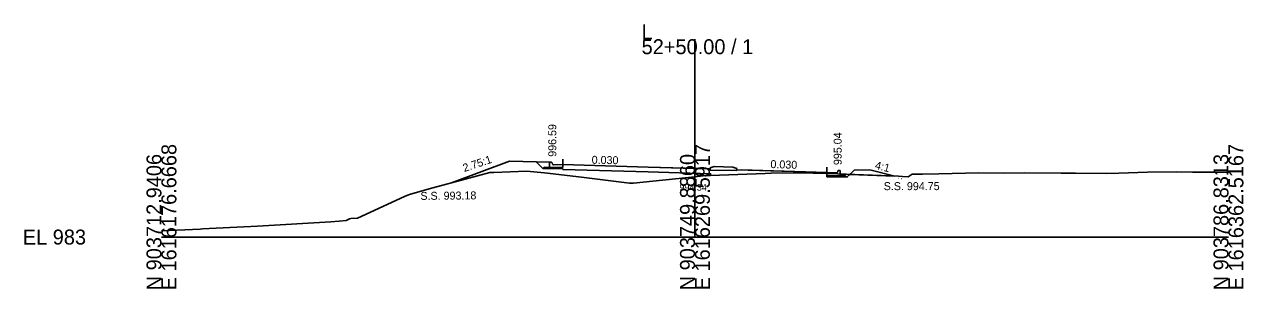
# Model space of a CAD drawing. Extents: x 1009 to 7438, y -1586 to 7964.
# Drawn here: x 5009.2 to 5237.7, y 414 to 463.7 of the extents above; entities that cross this region are included whole.
import ezdxf

# ---------------------------------------------------------------- set-up
doc = ezdxf.new("R2010")
doc.units = 0
for name, color, linetype in [('Exist Cross Section Cell', 7, 'Continuous'), ('Exist XS Center Line Elevation Label', 7, 'Continuous'), ('Exist XS Ground Line', 7, 'Continuous'), ('Prop XS Dump Level', 7, 'Continuous'), ('Prop XS Earthwork Shape', 7, 'Continuous'), ('Prop XS EOT Tick Mark', 7, 'Continuous'), ('Prop XS Finish Grade', 7, 'Continuous'), ('Prop XS Finish Grade CurbGutter', 7, 'Continuous'), ('Prop XS Finish Grade Earthwork', 7, 'Continuous'), ('Prop XS Finish Grade Pavement', 7, 'Continuous'), ('Prop XS Hydro Elevations', 7, 'Continuous'), ('Prop XS Pvmt Edge Slope', 7, 'Continuous'), ('Prop XS SE Text', 7, 'Continuous'), ('Prop XS Side Slope Text', 7, 'Continuous'), ('Prop XS SS Elevation Text', 7, 'Continuous'), ('Prop XS Subgrade CurbGutter', 7, 'Continuous'), ('Prop XS Subgrade Earthwork', 7, 'Continuous')]:
    doc.layers.add(name, color=color, linetype=linetype)

msp = doc.modelspace()

# ---------------------------------------------------------------- linework, layer by layer
at = {"layer": 'Exist Cross Section Cell'}
for p, q in [((5134.89, 423.73), (5134.89, 460.88)), ((5034.89, 423.73), (5134.89, 423.73)), ((5134.89, 423.73), (5234.89, 423.73))]:
    msp.add_line(p, q, dxfattribs=at)
at = {"layer": 'Exist XS Ground Line'}
for p, q in [((5085.74, 432.95), (5091.81, 434.59)), ((5091.81, 434.59), (5096.45, 435.84)), ((5096.45, 435.84), (5097.2, 435.86)), ((5097.2, 435.86), (5103.29, 436.11)), ((5103.29, 436.11), (5106.69, 435.77)), ((5106.69, 435.77), (5113.65, 434.96)), ((5113.65, 434.96), (5122.65, 433.86)), ((5123.4, 433.86), (5134.89, 435.06)), ((5134.89, 435.06), (5136.4, 435.22)), ((5136.4, 435.22), (5136.94, 435.26)), ((5136.94, 435.26), (5137.83, 435.32)), ((5137.83, 435.32), (5148.07, 435.66)), ((5148.07, 435.66), (5149.16, 435.7)), ((5149.16, 435.7), (5153.92, 435.77)), ((5153.92, 435.77), (5154.44, 435.78)), ((5154.44, 435.78), (5159.6, 435.66)), ((5159.6, 435.66), (5160.23, 435.64)), ((5160.23, 435.64), (5161.63, 435.59)), ((5161.63, 435.59), (5173.07, 435.16)), ((5173.07, 435.16), (5173.77, 435.12)), ((5173.77, 435.12), (5174.86, 435.07)), ((5174.86, 435.07), (5175.6, 435.53)), ((5175.6, 435.53), (5177.55, 435.57)), ((5177.55, 435.57), (5180.61, 435.62)), ((5180.61, 435.62), (5188.09, 435.76)), ((5188.09, 435.76), (5192.79, 435.75)), ((5192.79, 435.75), (5196.62, 435.76)), ((5196.62, 435.76), (5203.56, 435.73)), ((5203.56, 435.73), (5204.32, 435.73)), ((5204.32, 435.73), (5206.24, 435.73)), ((5206.24, 435.73), (5212.02, 435.66)), ((5212.02, 435.66), (5214.32, 435.75)), ((5214.32, 435.75), (5219.72, 435.92)), ((5219.72, 435.92), (5225.08, 435.95)), ((5225.08, 435.95), (5228.13, 435.94)), ((5228.13, 435.94), (5228.44, 435.94)), ((5228.44, 435.94), (5229.01, 435.93)), ((5229.01, 435.93), (5234.89, 435.93)), ((5081.58, 431.76), (5085.74, 432.95)), ((5122.65, 433.86), (5123.4, 433.86)), ((5071.64, 427.26), (5080.46, 431.36)), ((5080.46, 431.36), (5080.89, 431.56)), ((5080.89, 431.56), (5081.58, 431.76)), ((5034.89, 424.89), (5042.13, 425.22)), ((5042.13, 425.22), (5042.61, 425.25)), ((5042.61, 425.25), (5043.83, 425.31)), ((5043.83, 425.31), (5050.31, 425.67)), ((5050.31, 425.67), (5052.89, 425.78)), ((5052.89, 425.78), (5066.65, 426.61)), ((5066.65, 426.61), (5068.2, 426.71)), ((5068.2, 426.71), (5069.5, 426.84)), ((5069.5, 426.84), (5070.11, 427.16)), ((5070.11, 427.16), (5070.42, 427.19)), ((5070.42, 427.19), (5071.64, 427.26))]:
    msp.add_line(p, q, dxfattribs=at)
at = {"layer": 'Prop XS Dump Level'}
for p, q in [((5110.15, 437.35), (5126.14, 436.87)), ((5110.15, 437.35), (5126.14, 436.87)), ((5126.14, 436.87), (5134.89, 436.61)), ((5126.14, 436.87), (5134.89, 436.61)), ((5143.64, 436.35), (5159.64, 435.87)), ((5143.64, 436.35), (5159.64, 435.87))]:
    msp.add_line(p, q, dxfattribs=at)
at = {"layer": 'Prop XS Earthwork Shape'}
for points in [[(5110.15, 436.44), (5110.15, 436.52), (5106.4, 436.6), (5105.13, 437.87), (5100.15, 437.97), (5089.27, 433.9), (5091.81, 434.59), (5096.45, 435.84), (5097.2, 435.86), (5103.29, 436.11), (5106.69, 435.77), (5113.65, 434.96), (5122.65, 433.86), (5123.4, 433.86), (5134.89, 435.06), (5136.4, 435.22), (5136.94, 435.26), (5137.83, 435.32), (5137.83, 435.61), (5126.14, 435.96)], [(5161.63, 435.59), (5162.14, 435.57), (5162.14, 435.24), (5159.64, 435.29), (5159.64, 435.66), (5160.23, 435.64)], [(5163.14, 435.22), (5163.39, 434.96), (5159.64, 435.04), (5159.64, 435.29), (5162.14, 435.24)], [(5163.14, 435.22), (5163.39, 434.96), (5163.92, 435.5), (5162.14, 435.57), (5162.14, 435.24)], [(5164.73, 436.3), (5167.64, 436.37), (5172.37, 435.18), (5163.92, 435.5)]]:
    msp.add_lwpolyline(points, close=True, dxfattribs=at)
at = {"layer": 'Prop XS EOT Tick Mark'}
for p, q in [((5110.15, 437.35), (5110.15, 438.35)), ((5159.64, 435.87), (5159.64, 436.87))]:
    msp.add_line(p, q, dxfattribs=at)
at = {"layer": 'Prop XS Finish Grade'}
msp.add_line((5107.65, 437.81), (5105.13, 437.87), dxfattribs=at)
at = {"layer": 'Prop XS Finish Grade CurbGutter'}
for p, q in [((5107.65, 437.81), (5107.9, 437.81)), ((5107.9, 437.81), (5108.02, 437.78)), ((5108.12, 437.68), (5108.02, 437.78)), ((5108.18, 437.43), (5108.12, 437.68)), ((5108.27, 437.34), (5108.18, 437.43)), ((5108.4, 437.32), (5108.27, 437.34)), ((5110.15, 437.35), (5108.4, 437.32)), ((5137.72, 436.73), (5138.47, 436.98)), ((5137.72, 436.56), (5137.72, 436.73)), ((5138.47, 436.98), (5141.97, 436.88)), ((5142.72, 436.63), (5141.97, 436.88)), ((5142.72, 436.46), (5142.72, 436.63)), ((5159.64, 435.87), (5161.39, 435.76)), ((5161.39, 435.76), (5161.51, 435.79)), ((5161.51, 435.79), (5161.6, 435.88)), ((5161.6, 435.88), (5161.67, 436.13)), ((5161.67, 436.13), (5161.76, 436.22)), ((5161.89, 436.25), (5161.76, 436.22)), ((5162.14, 436.25), (5161.89, 436.25))]:
    msp.add_line(p, q, dxfattribs=at)
at = {"layer": 'Prop XS Finish Grade Earthwork'}
for p, q in [((5100.15, 437.97), (5089.28, 433.91)), ((5105.13, 437.87), (5100.15, 437.97)), ((5164.73, 436.3), (5167.64, 436.37)), ((5167.64, 436.37), (5172.37, 435.18))]:
    msp.add_line(p, q, dxfattribs=at)
at = {"layer": 'Prop XS Finish Grade Pavement'}
for p, q in [((5110.15, 437.35), (5126.14, 436.87)), ((5126.14, 436.87), (5137.71, 436.53)), ((5142.72, 436.38), (5159.64, 435.87))]:
    msp.add_line(p, q, dxfattribs=at)
at = {"layer": 'Prop XS Pvmt Edge Slope'}
for p, q in [((5106.65, 436.84), (5106.4, 436.6)), ((5107.65, 436.82), (5106.65, 436.84)), ((5162.14, 435.24), (5163.14, 435.22)), ((5163.14, 435.22), (5163.39, 434.96))]:
    msp.add_line(p, q, dxfattribs=at)
at = {"layer": 'Prop XS Subgrade CurbGutter'}
for p, q in [((5107.65, 436.82), (5107.65, 437.81)), ((5110.15, 436.77), (5107.65, 436.82)), ((5110.15, 437.35), (5110.15, 436.77)), ((5137.72, 436.56), (5137.72, 436.31)), ((5137.72, 436.31), (5142.71, 436.21)), ((5142.72, 436.46), (5142.72, 436.21)), ((5159.64, 435.87), (5159.64, 435.29)), ((5159.64, 435.29), (5162.14, 435.24)), ((5162.14, 435.24), (5162.14, 436.25))]:
    msp.add_line(p, q, dxfattribs=at)
at = {"layer": 'Prop XS Subgrade Earthwork'}
for p, q in [((5106.4, 436.6), (5105.13, 437.87)), ((5110.15, 436.52), (5106.4, 436.6)), ((5110.15, 436.44), (5110.15, 436.52)), ((5126.14, 435.96), (5110.14, 436.44)), ((5137.83, 435.61), (5126.14, 435.96)), ((5137.83, 435.32), (5137.83, 435.61)), ((5159.64, 435.04), (5159.64, 435.66)), ((5159.64, 435.04), (5163.39, 434.96)), ((5163.39, 434.96), (5164.73, 436.3))]:
    msp.add_line(p, q, dxfattribs=at)

# ---------------------------------------------------------------- texts
at = {"layer": 'Exist Cross Section Cell'}
for s, p in [('L', (5124.89, 460.88)), ('52+50.00 / 1', (5124.89, 458.08)), ('EL 983', (5008.89, 422.33))]:
    msp.add_text(s, height=2.8, dxfattribs=at).set_placement(p)
for s, p in [('N 903712.9406', (5034.89, 413.73)), ('E 1616176.6668', (5037.69, 413.73)), ('N 903749.8860', (5134.89, 413.73)), ('E 1616269.5917', (5137.69, 413.73)), ('N 903786.8313', (5234.89, 413.73)), ('E 1616362.5167', (5237.69, 413.73))]:
    msp.add_text(s, height=2.8, rotation=90, dxfattribs=at).set_placement(p)
at = {"layer": 'Exist XS Center Line Elevation Label'}
msp.add_text('994.34', height=1.25, dxfattribs=at).set_placement((5131.99, 432.44))
at = {"layer": 'Prop XS Dump Level'}
for p in [(5136.4, 434.92), (5136.4, 434.92), (5136.4, 434.92), (5173.07, 434.61)]:
    msp.add_text('Eop', height=0.3, dxfattribs=at).set_placement(p)
at = {"layer": 'Prop XS Hydro Elevations'}
for s, p in [('996.59', (5108.9, 438.81)), ('995.04', (5162.39, 437.25))]:
    msp.add_text(s, height=1.5, rotation=90, dxfattribs=at).set_placement(p)
at = {"layer": 'Prop XS SE Text'}
for rotation, p in [(358.8542, (5115.52, 437.5)), (358.2816, (5149.02, 436.69))]:
    msp.add_text('0.030', height=1.5, rotation=rotation, dxfattribs=at).set_placement(p)
at = {"layer": 'Prop XS Side Slope Text'}
for s, rotation, p in [('2.75:1', 18.4349, (5091.66, 435.93)), ('4:1', 345.9638, (5168.53, 436.57))]:
    msp.add_text(s, height=1.5, rotation=rotation, dxfattribs=at).set_placement(p)
at = {"layer": 'Prop XS SS Elevation Text'}
msp.add_text('S.S. 993.18', height=1.5, rotation=0.5729, dxfattribs=at).set_placement((5083.44, 430.7))
msp.add_text('S.S. 994.75', height=1.5, dxfattribs=at).set_placement((5170.27, 432.54))

doc.saveas('drawing.dxf')
